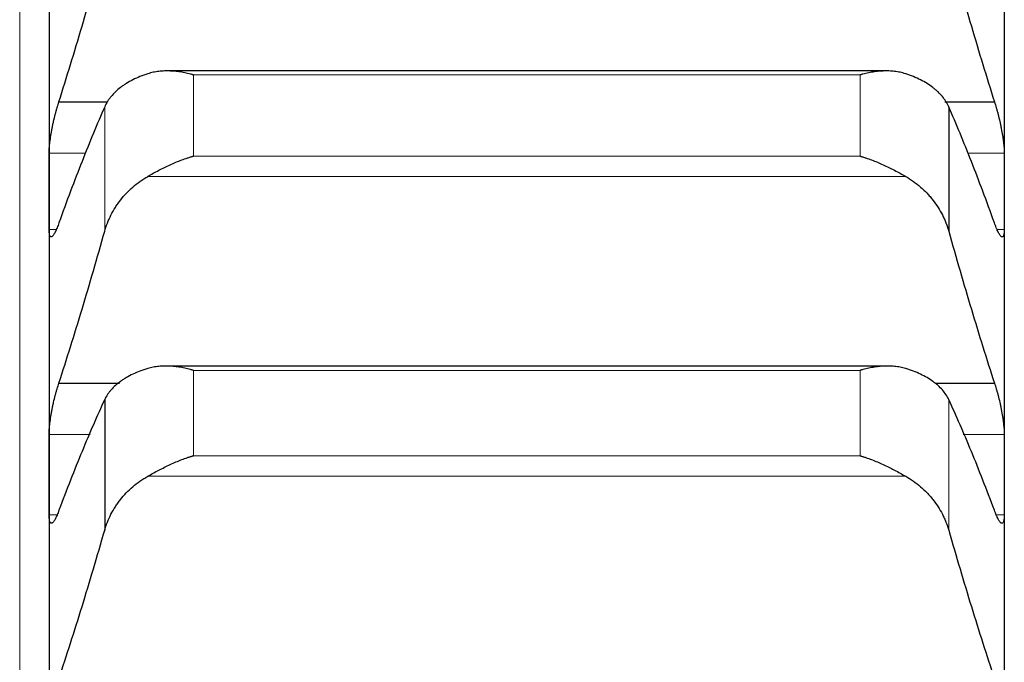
# Model space of a CAD drawing. Header units: inches. Extents: x 0 to 17820, y -10 to 12600.
# Tile 307 of 339: x 11825 to 11878, y 9194 to 9229. Entities that reach past the tile are written whole.
import ezdxf

# ---------------------------------------------------------------- set-up
doc = ezdxf.new("R2010")
doc.units = ezdxf.units.IN
doc.layers.add('1', color=7, linetype='Continuous', true_color=0xffffff)

msp = doc.modelspace()

# ---------------------------------------------------------------- linework, layer by layer
at = {"layer": '1', "color": 110, "linetype": 'Continuous', "lineweight": 13}
for p, q in [((11824.713, 9340.901), (11824.713, 8920.363)), ((11834.168, 9226.483), (11870.457, 9226.483)), ((11834.168, 9226.483), (11834.168, 9222.056)), ((11870.457, 9226.483), (11870.457, 9222.056)), ((11829.339, 9224.744), (11829.339, 9217.966)), ((11826.315, 9222.226), (11828.297, 9222.226)), ((11834.168, 9222.056), (11870.457, 9222.056)), ((11876.328, 9222.226), (11878.31, 9222.226)), ((11831.681, 9220.95), (11872.944, 9220.95)), ((11826.315, 9218.064), (11826.707, 9218.064)), ((11877.915, 9218.064), (11878.31, 9218.064)), ((11834.168, 9210.385), (11870.457, 9210.385)), ((11834.168, 9210.385), (11834.168, 9205.739)), ((11870.457, 9210.385), (11870.457, 9205.739)), ((11875.286, 9208.8), (11875.286, 9201.685)), ((11826.315, 9206.895), (11828.552, 9206.895)), ((11876.073, 9206.895), (11878.31, 9206.895)), ((11834.168, 9205.739), (11870.457, 9205.739)), ((11831.681, 9204.621), (11872.944, 9204.621)), ((11826.315, 9202.518), (11826.746, 9202.518)), ((11877.875, 9202.518), (11878.31, 9202.518))]:
    msp.add_line(p, q, dxfattribs=at)
at = {"layer": '1', "color": 2, "linetype": 'Continuous', "lineweight": 25}
for p, q in [((11826.313, 9234.792), (11826.313, 9220.145)), ((11878.313, 9234.792), (11878.313, 9220.145)), ((11871.88, 9226.696), (11832.741, 9226.696)), ((11826.85, 9225.015), (11829.485, 9225.015)), ((11875.077, 9225.015), (11877.775, 9225.015)), ((11875.286, 9224.744), (11875.286, 9217.966)), ((11826.313, 9220.145), (11826.313, 9204.706)), ((11878.313, 9220.145), (11878.313, 9204.706)), ((11871.955, 9210.624), (11832.656, 9210.624)), ((11826.85, 9209.697), (11830.149, 9209.697)), ((11874.542, 9209.697), (11877.775, 9209.697)), ((11829.339, 9208.8), (11829.339, 9201.685)), ((11826.313, 9204.706), (11826.313, 9188.501)), ((11878.313, 9204.706), (11878.313, 9188.501))]:
    msp.add_line(p, q, dxfattribs=at)
for points in [[(11826.85, 9225.015), (11827.061, 9225.682), (11827.481, 9227.034), (11828.106, 9229.118), (11828.725, 9231.256), (11829.135, 9232.718), (11829.339, 9233.458)], [(11875.286, 9233.458), (11875.49, 9232.718), (11875.9, 9231.256), (11876.519, 9229.118), (11877.144, 9227.034), (11877.564, 9225.682), (11877.775, 9225.015)], [(11829.339, 9224.744), (11829.135, 9224.277), (11828.725, 9223.313), (11828.106, 9221.779), (11827.481, 9220.156), (11827.061, 9219.016), (11826.85, 9218.431)], [(11877.775, 9218.431), (11877.564, 9219.016), (11877.144, 9220.156), (11876.519, 9221.779), (11875.9, 9223.313), (11875.49, 9224.277), (11875.286, 9224.744)], [(11826.313, 9220.145), (11826.313, 9220.839), (11826.313, 9221.532), (11826.315, 9222.226)], [(11878.31, 9222.226), (11878.312, 9221.532), (11878.313, 9220.839), (11878.313, 9220.145)], [(11826.315, 9218.064), (11826.313, 9218.758), (11826.313, 9219.452), (11826.313, 9220.145)], [(11878.313, 9220.145), (11878.313, 9219.452), (11878.312, 9218.758), (11878.31, 9218.064)], [(11826.85, 9209.697), (11827.061, 9210.347), (11827.481, 9211.666), (11828.106, 9213.704), (11828.725, 9215.8), (11829.135, 9217.237), (11829.339, 9217.966)], [(11875.286, 9217.966), (11875.49, 9217.237), (11875.9, 9215.8), (11876.519, 9213.704), (11877.144, 9211.666), (11877.564, 9210.347), (11877.775, 9209.697)], [(11829.339, 9208.8), (11829.135, 9208.359), (11828.725, 9207.446), (11828.106, 9205.984), (11827.481, 9204.432), (11827.061, 9203.336), (11826.85, 9202.773)], [(11877.775, 9202.773), (11877.564, 9203.336), (11877.144, 9204.432), (11876.519, 9205.984), (11875.9, 9207.446), (11875.49, 9208.359), (11875.286, 9208.8)], [(11826.313, 9204.706), (11826.313, 9205.436), (11826.313, 9206.165), (11826.315, 9206.895)], [(11878.31, 9206.895), (11878.312, 9206.165), (11878.313, 9205.436), (11878.313, 9204.706)], [(11826.315, 9202.518), (11826.313, 9203.247), (11826.313, 9203.977), (11826.313, 9204.706)], [(11878.313, 9204.706), (11878.313, 9203.977), (11878.312, 9203.247), (11878.31, 9202.518)], [(11826.85, 9193.605), (11827.061, 9194.236), (11827.481, 9195.52), (11828.106, 9197.508), (11828.725, 9199.56), (11829.135, 9200.969), (11829.339, 9201.685)], [(11875.286, 9201.685), (11875.49, 9200.969), (11875.9, 9199.56), (11876.519, 9197.508), (11877.144, 9195.52), (11877.564, 9194.236), (11877.775, 9193.605)]]:
    msp.add_open_spline(points, degree=3, dxfattribs=at)
for points, knots in [([(11831.681, 9226.541), (11831.535, 9226.494), (11831.395, 9226.443), (11831.126, 9226.333), (11830.869, 9226.216), (11830.632, 9226.084), (11830.492, 9225.997), (11830.464, 9225.979), (11830.409, 9225.943), (11830.382, 9225.925), (11830.302, 9225.87), (11830.25, 9225.832), (11830.1, 9225.717), (11830.008, 9225.638), (11829.836, 9225.474), (11829.757, 9225.39), (11829.649, 9225.258), (11829.615, 9225.214), (11829.566, 9225.146), (11829.55, 9225.123), (11829.519, 9225.077), (11829.504, 9225.054), (11829.432, 9224.937), (11829.381, 9224.842), (11829.339, 9224.744)], [0, 0, 0, 0, 0.125, 0.125, 0.25, 0.375, 0.375, 0.40625, 0.40625, 0.4375, 0.4375, 0.5, 0.5, 0.625, 0.625, 0.75, 0.75, 0.8125, 0.8125, 0.84375, 0.84375, 0.875, 0.875, 1, 1, 1, 1]), ([(11834.168, 9226.483), (11834.165, 9226.484), (11834.162, 9226.484), (11834.155, 9226.486), (11834.152, 9226.487), (11834.142, 9226.49), (11834.122, 9226.495), (11834.076, 9226.508), (11833.983, 9226.532), (11833.904, 9226.55), (11833.746, 9226.586), (11833.641, 9226.606), (11833.327, 9226.659), (11833.119, 9226.683), (11832.808, 9226.696), (11832.704, 9226.697), (11832.549, 9226.692), (11832.497, 9226.689), (11832.393, 9226.682), (11832.342, 9226.677), (11832.187, 9226.66), (11832.084, 9226.643), (11831.881, 9226.6), (11831.781, 9226.574), (11831.681, 9226.541)], [0, 0, 0, 0, 0.003906, 0.003906, 0.007813, 0.007813, 0.015625, 0.03125, 0.0625, 0.125, 0.125, 0.25, 0.25, 0.5, 0.5, 0.625, 0.625, 0.6875, 0.6875, 0.75, 0.75, 0.875, 0.875, 1, 1, 1, 1]), ([(11872.944, 9226.541), (11872.844, 9226.574), (11872.744, 9226.6), (11872.543, 9226.643), (11872.442, 9226.659), (11872.238, 9226.683), (11872.135, 9226.69), (11871.929, 9226.697), (11871.824, 9226.696), (11871.615, 9226.687), (11871.51, 9226.679), (11871.3, 9226.657), (11871.195, 9226.642), (11870.985, 9226.607), (11870.879, 9226.586), (11870.721, 9226.55), (11870.642, 9226.531), (11870.549, 9226.508), (11870.503, 9226.495), (11870.483, 9226.49), (11870.47, 9226.486), (11870.463, 9226.484), (11870.457, 9226.483)], [0, 0, 0, 0, 0.125, 0.125, 0.25, 0.25, 0.375, 0.375, 0.5, 0.5, 0.625, 0.625, 0.75, 0.75, 0.875, 0.875, 0.9375, 0.96875, 0.984375, 0.992188, 0.992188, 1, 1, 1, 1]), ([(11875.286, 9224.744), (11875.244, 9224.842), (11875.194, 9224.937), (11875.079, 9225.121), (11874.95, 9225.301), (11874.792, 9225.471), (11874.663, 9225.595), (11874.618, 9225.635), (11874.548, 9225.696), (11874.524, 9225.715), (11874.475, 9225.755), (11874.451, 9225.774), (11874.326, 9225.87), (11874.114, 9226.015), (11873.879, 9226.147), (11873.632, 9226.272), (11873.503, 9226.331), (11873.333, 9226.401), (11873.299, 9226.414), (11873.229, 9226.441), (11873.125, 9226.481), (11873.017, 9226.518), (11872.944, 9226.541)], [0, 0, 0, 0, 0.125, 0.125, 0.25, 0.375, 0.375, 0.4375, 0.4375, 0.46875, 0.46875, 0.5, 0.5, 0.625, 0.75, 0.75, 0.875, 0.875, 0.90625, 0.90625, 0.9375, 1, 1, 1, 1]), ([(11826.315, 9222.226), (11826.315, 9222.266), (11826.317, 9222.352), (11826.325, 9222.494), (11826.334, 9222.597), (11826.342, 9222.677), (11826.345, 9222.705), (11826.351, 9222.761), (11826.354, 9222.789), (11826.372, 9222.931), (11826.389, 9223.051), (11826.413, 9223.206), (11826.419, 9223.237), (11826.427, 9223.284), (11826.429, 9223.3), (11826.435, 9223.332), (11826.449, 9223.412), (11826.475, 9223.556), (11826.501, 9223.685), (11826.528, 9223.814), (11826.543, 9223.879), (11826.586, 9224.074), (11826.617, 9224.201), (11826.665, 9224.386), (11826.681, 9224.448), (11826.705, 9224.538), (11826.714, 9224.568), (11826.731, 9224.628), (11826.739, 9224.657), (11826.781, 9224.802), (11826.816, 9224.911), (11826.85, 9225.015)], [0, 0, 0, 0, 0.0625, 0.125, 0.1875, 0.1875, 0.21875, 0.21875, 0.25, 0.25, 0.375, 0.375, 0.40625, 0.40625, 0.421875, 0.421875, 0.4375, 0.5, 0.5625, 0.5625, 0.625, 0.625, 0.75, 0.75, 0.8125, 0.8125, 0.84375, 0.84375, 0.875, 0.875, 1, 1, 1, 1]), ([(11877.775, 9225.015), (11877.81, 9224.911), (11877.844, 9224.802), (11877.894, 9224.63), (11877.91, 9224.571), (11877.935, 9224.481), (11877.943, 9224.45), (11877.96, 9224.389), (11877.968, 9224.357), (11878.008, 9224.202), (11878.038, 9224.075), (11878.082, 9223.882), (11878.096, 9223.818), (11878.116, 9223.72), (11878.123, 9223.687), (11878.136, 9223.622), (11878.142, 9223.59), (11878.174, 9223.429), (11878.196, 9223.302), (11878.221, 9223.147), (11878.226, 9223.116), (11878.235, 9223.055), (11878.239, 9223.025), (11878.252, 9222.934), (11878.26, 9222.876), (11878.281, 9222.705), (11878.291, 9222.598), (11878.3, 9222.473), (11878.302, 9222.449), (11878.305, 9222.401), (11878.306, 9222.377), (11878.309, 9222.309), (11878.31, 9222.266), (11878.31, 9222.226)], [0, 0, 0, 0, 0.125, 0.125, 0.1875, 0.1875, 0.21875, 0.21875, 0.25, 0.25, 0.375, 0.375, 0.4375, 0.4375, 0.46875, 0.46875, 0.5, 0.5, 0.625, 0.625, 0.65625, 0.65625, 0.6875, 0.6875, 0.75, 0.75, 0.875, 0.875, 0.90625, 0.90625, 0.9375, 0.9375, 1, 1, 1, 1]), ([(11831.681, 9220.95), (11831.781, 9221.007), (11831.881, 9221.064), (11832.082, 9221.176), (11832.183, 9221.23), (11832.387, 9221.337), (11832.49, 9221.389), (11832.696, 9221.491), (11832.801, 9221.54), (11833.01, 9221.636), (11833.115, 9221.681), (11833.325, 9221.769), (11833.43, 9221.81), (11833.64, 9221.888), (11833.746, 9221.925), (11833.904, 9221.977), (11833.983, 9222.002), (11834.076, 9222.03), (11834.122, 9222.043), (11834.142, 9222.049), (11834.155, 9222.053), (11834.162, 9222.055), (11834.168, 9222.056)], [0, 0, 0, 0, 0.125, 0.125, 0.25, 0.25, 0.375, 0.375, 0.5, 0.5, 0.625, 0.625, 0.75, 0.75, 0.875, 0.875, 0.9375, 0.96875, 0.984375, 0.992187, 0.992187, 1, 1, 1, 1]), ([(11870.457, 9222.056), (11870.46, 9222.056), (11870.463, 9222.055), (11870.47, 9222.053), (11870.473, 9222.052), (11870.483, 9222.049), (11870.503, 9222.043), (11870.549, 9222.03), (11870.642, 9222.002), (11870.721, 9221.977), (11870.879, 9221.925), (11870.984, 9221.888), (11871.298, 9221.772), (11871.506, 9221.685), (11871.817, 9221.544), (11871.921, 9221.495), (11872.076, 9221.419), (11872.128, 9221.393), (11872.232, 9221.34), (11872.284, 9221.313), (11872.438, 9221.232), (11872.541, 9221.177), (11872.744, 9221.064), (11872.844, 9221.007), (11872.944, 9220.95)], [0, 0, 0, 0, 0.003906, 0.003906, 0.007813, 0.007813, 0.015625, 0.03125, 0.0625, 0.125, 0.125, 0.25, 0.25, 0.5, 0.5, 0.625, 0.625, 0.6875, 0.6875, 0.75, 0.75, 0.875, 0.875, 1, 1, 1, 1]), ([(11829.339, 9217.966), (11829.381, 9218.118), (11829.431, 9218.267), (11829.546, 9218.561), (11829.675, 9218.849), (11829.833, 9219.127), (11829.962, 9219.331), (11830.007, 9219.398), (11830.077, 9219.498), (11830.101, 9219.531), (11830.15, 9219.596), (11830.174, 9219.629), (11830.299, 9219.789), (11830.511, 9220.035), (11830.746, 9220.262), (11830.993, 9220.478), (11831.122, 9220.58), (11831.292, 9220.702), (11831.326, 9220.726), (11831.396, 9220.773), (11831.5, 9220.842), (11831.608, 9220.908), (11831.681, 9220.95)], [0, 0, 0, 0, 0.125, 0.125, 0.25, 0.375, 0.375, 0.4375, 0.4375, 0.46875, 0.46875, 0.5, 0.5, 0.625, 0.75, 0.75, 0.875, 0.875, 0.90625, 0.90625, 0.9375, 1, 1, 1, 1]), ([(11872.944, 9220.95), (11873.09, 9220.866), (11873.23, 9220.776), (11873.499, 9220.583), (11873.756, 9220.38), (11873.993, 9220.153), (11874.133, 9220.004), (11874.161, 9219.974), (11874.216, 9219.913), (11874.243, 9219.882), (11874.323, 9219.789), (11874.375, 9219.726), (11874.525, 9219.534), (11874.617, 9219.402), (11874.789, 9219.132), (11874.868, 9218.994), (11874.976, 9218.781), (11875.01, 9218.709), (11875.059, 9218.6), (11875.075, 9218.564), (11875.106, 9218.49), (11875.121, 9218.453), (11875.193, 9218.268), (11875.244, 9218.118), (11875.286, 9217.966)], [0, 0, 0, 0, 0.125, 0.125, 0.25, 0.375, 0.375, 0.40625, 0.40625, 0.4375, 0.4375, 0.5, 0.5, 0.625, 0.625, 0.75, 0.75, 0.8125, 0.8125, 0.84375, 0.84375, 0.875, 0.875, 1, 1, 1, 1]), ([(11826.85, 9218.431), (11826.815, 9218.329), (11826.781, 9218.236), (11826.731, 9218.11), (11826.715, 9218.071), (11826.69, 9218.014), (11826.682, 9217.996), (11826.665, 9217.961), (11826.657, 9217.944), (11826.617, 9217.863), (11826.587, 9217.809), (11826.543, 9217.746), (11826.529, 9217.728), (11826.509, 9217.705), (11826.502, 9217.698), (11826.489, 9217.685), (11826.483, 9217.68), (11826.451, 9217.658), (11826.429, 9217.652), (11826.404, 9217.661), (11826.399, 9217.664), (11826.39, 9217.67), (11826.386, 9217.675), (11826.373, 9217.69), (11826.365, 9217.703), (11826.344, 9217.752), (11826.334, 9217.798), (11826.325, 9217.87), (11826.323, 9217.885), (11826.32, 9217.917), (11826.319, 9217.934), (11826.316, 9217.986), (11826.315, 9218.024), (11826.315, 9218.064)], [0, 0, 0, 0, 0.125, 0.125, 0.1875, 0.1875, 0.21875, 0.21875, 0.25, 0.25, 0.375, 0.375, 0.4375, 0.4375, 0.46875, 0.46875, 0.5, 0.5, 0.625, 0.625, 0.65625, 0.65625, 0.6875, 0.6875, 0.75, 0.75, 0.875, 0.875, 0.90625, 0.90625, 0.9375, 0.9375, 1, 1, 1, 1]), ([(11878.31, 9218.064), (11878.31, 9218.024), (11878.308, 9217.949), (11878.3, 9217.854), (11878.291, 9217.802), (11878.283, 9217.768), (11878.28, 9217.757), (11878.274, 9217.737), (11878.271, 9217.728), (11878.253, 9217.687), (11878.236, 9217.667), (11878.212, 9217.658), (11878.206, 9217.656), (11878.198, 9217.656), (11878.196, 9217.656), (11878.19, 9217.657), (11878.176, 9217.659), (11878.15, 9217.672), (11878.124, 9217.696), (11878.097, 9217.727), (11878.083, 9217.745), (11878.039, 9217.809), (11878.008, 9217.863), (11877.96, 9217.959), (11877.944, 9217.994), (11877.92, 9218.05), (11877.911, 9218.069), (11877.894, 9218.11), (11877.886, 9218.13), (11877.844, 9218.236), (11877.809, 9218.329), (11877.775, 9218.431)], [0, 0, 0, 0, 0.0625, 0.125, 0.1875, 0.1875, 0.21875, 0.21875, 0.25, 0.25, 0.375, 0.375, 0.40625, 0.40625, 0.421875, 0.421875, 0.4375, 0.5, 0.5625, 0.5625, 0.625, 0.625, 0.75, 0.75, 0.8125, 0.8125, 0.84375, 0.84375, 0.875, 0.875, 1, 1, 1, 1]), ([(11834.168, 9210.385), (11834.165, 9210.386), (11834.162, 9210.387), (11834.155, 9210.389), (11834.152, 9210.39), (11834.142, 9210.393), (11834.122, 9210.399), (11834.076, 9210.412), (11833.983, 9210.437), (11833.904, 9210.457), (11833.746, 9210.495), (11833.641, 9210.517), (11833.327, 9210.575), (11833.119, 9210.602), (11832.808, 9210.622), (11832.704, 9210.624), (11832.549, 9210.623), (11832.497, 9210.621), (11832.393, 9210.616), (11832.342, 9210.612), (11832.187, 9210.598), (11832.084, 9210.583), (11831.881, 9210.545), (11831.781, 9210.52), (11831.681, 9210.49)], [0, 0, 0, 0, 0.003906, 0.003906, 0.007813, 0.007813, 0.015625, 0.03125, 0.0625, 0.125, 0.125, 0.25, 0.25, 0.5, 0.5, 0.625, 0.625, 0.6875, 0.6875, 0.75, 0.75, 0.875, 0.875, 1, 1, 1, 1]), ([(11872.944, 9210.49), (11872.844, 9210.52), (11872.744, 9210.545), (11872.543, 9210.583), (11872.442, 9210.597), (11872.238, 9210.617), (11872.135, 9210.622), (11871.929, 9210.625), (11871.824, 9210.622), (11871.615, 9210.609), (11871.51, 9210.599), (11871.3, 9210.573), (11871.195, 9210.556), (11870.985, 9210.517), (11870.879, 9210.495), (11870.721, 9210.457), (11870.642, 9210.437), (11870.549, 9210.412), (11870.503, 9210.399), (11870.483, 9210.393), (11870.47, 9210.389), (11870.463, 9210.387), (11870.457, 9210.385)], [0, 0, 0, 0, 0.125, 0.125, 0.25, 0.25, 0.375, 0.375, 0.5, 0.5, 0.625, 0.625, 0.75, 0.75, 0.875, 0.875, 0.9375, 0.96875, 0.984375, 0.992188, 0.992188, 1, 1, 1, 1]), ([(11831.681, 9210.49), (11831.535, 9210.446), (11831.395, 9210.398), (11831.126, 9210.295), (11830.869, 9210.185), (11830.632, 9210.061), (11830.492, 9209.979), (11830.464, 9209.963), (11830.409, 9209.929), (11830.382, 9209.912), (11830.302, 9209.86), (11830.25, 9209.825), (11830.1, 9209.717), (11830.008, 9209.643), (11829.836, 9209.488), (11829.757, 9209.409), (11829.649, 9209.285), (11829.615, 9209.243), (11829.566, 9209.179), (11829.55, 9209.157), (11829.519, 9209.114), (11829.504, 9209.092), (11829.432, 9208.982), (11829.381, 9208.892), (11829.339, 9208.8)], [0, 0, 0, 0, 0.125, 0.125, 0.25, 0.375, 0.375, 0.40625, 0.40625, 0.4375, 0.4375, 0.5, 0.5, 0.625, 0.625, 0.75, 0.75, 0.8125, 0.8125, 0.84375, 0.84375, 0.875, 0.875, 1, 1, 1, 1]), ([(11875.286, 9208.8), (11875.244, 9208.892), (11875.194, 9208.982), (11875.079, 9209.156), (11874.95, 9209.325), (11874.792, 9209.485), (11874.663, 9209.602), (11874.618, 9209.64), (11874.548, 9209.697), (11874.524, 9209.715), (11874.475, 9209.752), (11874.451, 9209.77), (11874.326, 9209.86), (11874.114, 9209.997), (11873.879, 9210.121), (11873.632, 9210.238), (11873.503, 9210.293), (11873.333, 9210.358), (11873.299, 9210.371), (11873.229, 9210.396), (11873.125, 9210.433), (11873.017, 9210.468), (11872.944, 9210.49)], [0, 0, 0, 0, 0.125, 0.125, 0.25, 0.375, 0.375, 0.4375, 0.4375, 0.46875, 0.46875, 0.5, 0.5, 0.625, 0.75, 0.75, 0.875, 0.875, 0.90625, 0.90625, 0.9375, 1, 1, 1, 1]), ([(11826.315, 9206.895), (11826.315, 9206.938), (11826.317, 9207.027), (11826.325, 9207.174), (11826.334, 9207.28), (11826.342, 9207.363), (11826.345, 9207.392), (11826.351, 9207.449), (11826.354, 9207.478), (11826.372, 9207.623), (11826.389, 9207.745), (11826.413, 9207.902), (11826.419, 9207.933), (11826.427, 9207.981), (11826.429, 9207.997), (11826.435, 9208.03), (11826.449, 9208.11), (11826.475, 9208.255), (11826.501, 9208.384), (11826.528, 9208.513), (11826.543, 9208.578), (11826.586, 9208.773), (11826.617, 9208.899), (11826.665, 9209.082), (11826.681, 9209.142), (11826.705, 9209.232), (11826.714, 9209.261), (11826.731, 9209.319), (11826.739, 9209.348), (11826.781, 9209.49), (11826.816, 9209.597), (11826.85, 9209.697)], [0, 0, 0, 0, 0.0625, 0.125, 0.1875, 0.1875, 0.21875, 0.21875, 0.25, 0.25, 0.375, 0.375, 0.40625, 0.40625, 0.421875, 0.421875, 0.4375, 0.5, 0.5625, 0.5625, 0.625, 0.625, 0.75, 0.75, 0.8125, 0.8125, 0.84375, 0.84375, 0.875, 0.875, 1, 1, 1, 1]), ([(11877.775, 9209.697), (11877.81, 9209.597), (11877.844, 9209.49), (11877.894, 9209.322), (11877.91, 9209.264), (11877.935, 9209.175), (11877.943, 9209.145), (11877.96, 9209.084), (11877.968, 9209.053), (11878.008, 9208.899), (11878.038, 9208.774), (11878.082, 9208.582), (11878.096, 9208.517), (11878.116, 9208.419), (11878.123, 9208.386), (11878.136, 9208.321), (11878.142, 9208.289), (11878.174, 9208.127), (11878.196, 9207.999), (11878.221, 9207.843), (11878.226, 9207.811), (11878.235, 9207.749), (11878.239, 9207.718), (11878.252, 9207.626), (11878.26, 9207.566), (11878.281, 9207.392), (11878.291, 9207.282), (11878.3, 9207.153), (11878.302, 9207.127), (11878.305, 9207.078), (11878.306, 9207.054), (11878.309, 9206.983), (11878.31, 9206.938), (11878.31, 9206.895)], [0, 0, 0, 0, 0.125, 0.125, 0.1875, 0.1875, 0.21875, 0.21875, 0.25, 0.25, 0.375, 0.375, 0.4375, 0.4375, 0.46875, 0.46875, 0.5, 0.5, 0.625, 0.625, 0.65625, 0.65625, 0.6875, 0.6875, 0.75, 0.75, 0.875, 0.875, 0.90625, 0.90625, 0.9375, 0.9375, 1, 1, 1, 1]), ([(11831.681, 9204.621), (11831.781, 9204.677), (11831.881, 9204.734), (11832.082, 9204.844), (11832.183, 9204.899), (11832.387, 9205.006), (11832.49, 9205.058), (11832.696, 9205.16), (11832.801, 9205.21), (11833.01, 9205.307), (11833.115, 9205.353), (11833.325, 9205.442), (11833.43, 9205.484), (11833.64, 9205.565), (11833.746, 9205.603), (11833.904, 9205.657), (11833.983, 9205.683), (11834.076, 9205.711), (11834.122, 9205.726), (11834.142, 9205.731), (11834.155, 9205.735), (11834.162, 9205.737), (11834.168, 9205.739)], [0, 0, 0, 0, 0.125, 0.125, 0.25, 0.25, 0.375, 0.375, 0.5, 0.5, 0.625, 0.625, 0.75, 0.75, 0.875, 0.875, 0.9375, 0.96875, 0.984375, 0.992187, 0.992187, 1, 1, 1, 1]), ([(11870.457, 9205.739), (11870.46, 9205.738), (11870.463, 9205.737), (11870.47, 9205.735), (11870.473, 9205.734), (11870.483, 9205.731), (11870.503, 9205.726), (11870.549, 9205.711), (11870.642, 9205.683), (11870.721, 9205.657), (11870.879, 9205.603), (11870.984, 9205.565), (11871.298, 9205.445), (11871.506, 9205.356), (11871.817, 9205.213), (11871.921, 9205.164), (11872.076, 9205.087), (11872.128, 9205.061), (11872.232, 9205.008), (11872.284, 9204.982), (11872.438, 9204.9), (11872.541, 9204.845), (11872.744, 9204.734), (11872.844, 9204.677), (11872.944, 9204.621)], [0, 0, 0, 0, 0.003906, 0.003906, 0.007812, 0.007812, 0.015625, 0.03125, 0.0625, 0.125, 0.125, 0.25, 0.25, 0.5, 0.5, 0.625, 0.625, 0.6875, 0.6875, 0.75, 0.75, 0.875, 0.875, 1, 1, 1, 1]), ([(11829.339, 9201.685), (11829.381, 9201.834), (11829.431, 9201.981), (11829.546, 9202.27), (11829.675, 9202.553), (11829.833, 9202.826), (11829.962, 9203.027), (11830.007, 9203.093), (11830.077, 9203.191), (11830.101, 9203.224), (11830.15, 9203.288), (11830.174, 9203.32), (11830.299, 9203.478), (11830.511, 9203.72), (11830.746, 9203.943), (11830.993, 9204.156), (11831.122, 9204.257), (11831.292, 9204.376), (11831.326, 9204.4), (11831.396, 9204.446), (11831.5, 9204.515), (11831.608, 9204.579), (11831.681, 9204.621)], [0, 0, 0, 0, 0.125, 0.125, 0.25, 0.375, 0.375, 0.4375, 0.4375, 0.46875, 0.46875, 0.5, 0.5, 0.625, 0.75, 0.75, 0.875, 0.875, 0.90625, 0.90625, 0.9375, 1, 1, 1, 1]), ([(11872.944, 9204.621), (11873.09, 9204.538), (11873.23, 9204.449), (11873.499, 9204.26), (11873.756, 9204.059), (11873.993, 9203.836), (11874.133, 9203.689), (11874.161, 9203.66), (11874.216, 9203.6), (11874.243, 9203.57), (11874.323, 9203.478), (11874.375, 9203.416), (11874.525, 9203.227), (11874.617, 9203.097), (11874.789, 9202.831), (11874.868, 9202.695), (11874.976, 9202.486), (11875.01, 9202.416), (11875.059, 9202.309), (11875.075, 9202.273), (11875.106, 9202.2), (11875.121, 9202.164), (11875.193, 9201.982), (11875.244, 9201.834), (11875.286, 9201.685)], [0, 0, 0, 0, 0.125, 0.125, 0.25, 0.375, 0.375, 0.40625, 0.40625, 0.4375, 0.4375, 0.5, 0.5, 0.625, 0.625, 0.75, 0.75, 0.8125, 0.8125, 0.84375, 0.84375, 0.875, 0.875, 1, 1, 1, 1]), ([(11826.85, 9202.773), (11826.815, 9202.674), (11826.781, 9202.585), (11826.731, 9202.465), (11826.715, 9202.427), (11826.69, 9202.374), (11826.682, 9202.357), (11826.665, 9202.324), (11826.657, 9202.308), (11826.617, 9202.232), (11826.587, 9202.183), (11826.543, 9202.127), (11826.529, 9202.112), (11826.509, 9202.092), (11826.502, 9202.087), (11826.489, 9202.077), (11826.483, 9202.073), (11826.451, 9202.057), (11826.429, 9202.057), (11826.404, 9202.072), (11826.399, 9202.076), (11826.39, 9202.086), (11826.386, 9202.091), (11826.373, 9202.11), (11826.365, 9202.126), (11826.344, 9202.183), (11826.334, 9202.233), (11826.325, 9202.311), (11826.323, 9202.328), (11826.32, 9202.362), (11826.319, 9202.38), (11826.316, 9202.435), (11826.315, 9202.475), (11826.315, 9202.518)], [0, 0, 0, 0, 0.125, 0.125, 0.1875, 0.1875, 0.21875, 0.21875, 0.25, 0.25, 0.375, 0.375, 0.4375, 0.4375, 0.46875, 0.46875, 0.5, 0.5, 0.625, 0.625, 0.65625, 0.65625, 0.6875, 0.6875, 0.75, 0.75, 0.875, 0.875, 0.90625, 0.90625, 0.9375, 0.9375, 1, 1, 1, 1]), ([(11878.31, 9202.518), (11878.31, 9202.475), (11878.308, 9202.396), (11878.3, 9202.294), (11878.291, 9202.238), (11878.283, 9202.2), (11878.28, 9202.188), (11878.274, 9202.165), (11878.271, 9202.155), (11878.253, 9202.107), (11878.236, 9202.082), (11878.212, 9202.066), (11878.206, 9202.064), (11878.198, 9202.061), (11878.196, 9202.061), (11878.19, 9202.06), (11878.176, 9202.059), (11878.15, 9202.067), (11878.124, 9202.086), (11878.097, 9202.111), (11878.083, 9202.126), (11878.039, 9202.183), (11878.008, 9202.232), (11877.96, 9202.322), (11877.944, 9202.354), (11877.92, 9202.407), (11877.911, 9202.426), (11877.894, 9202.464), (11877.886, 9202.484), (11877.844, 9202.584), (11877.809, 9202.674), (11877.775, 9202.773)], [0, 0, 0, 0, 0.0625, 0.125, 0.1875, 0.1875, 0.21875, 0.21875, 0.25, 0.25, 0.375, 0.375, 0.40625, 0.40625, 0.421875, 0.421875, 0.4375, 0.5, 0.5625, 0.5625, 0.625, 0.625, 0.75, 0.75, 0.8125, 0.8125, 0.84375, 0.84375, 0.875, 0.875, 1, 1, 1, 1])]:
    msp.add_open_spline(points, degree=3, knots=knots, dxfattribs=at)

doc.saveas('drawing.dxf')
